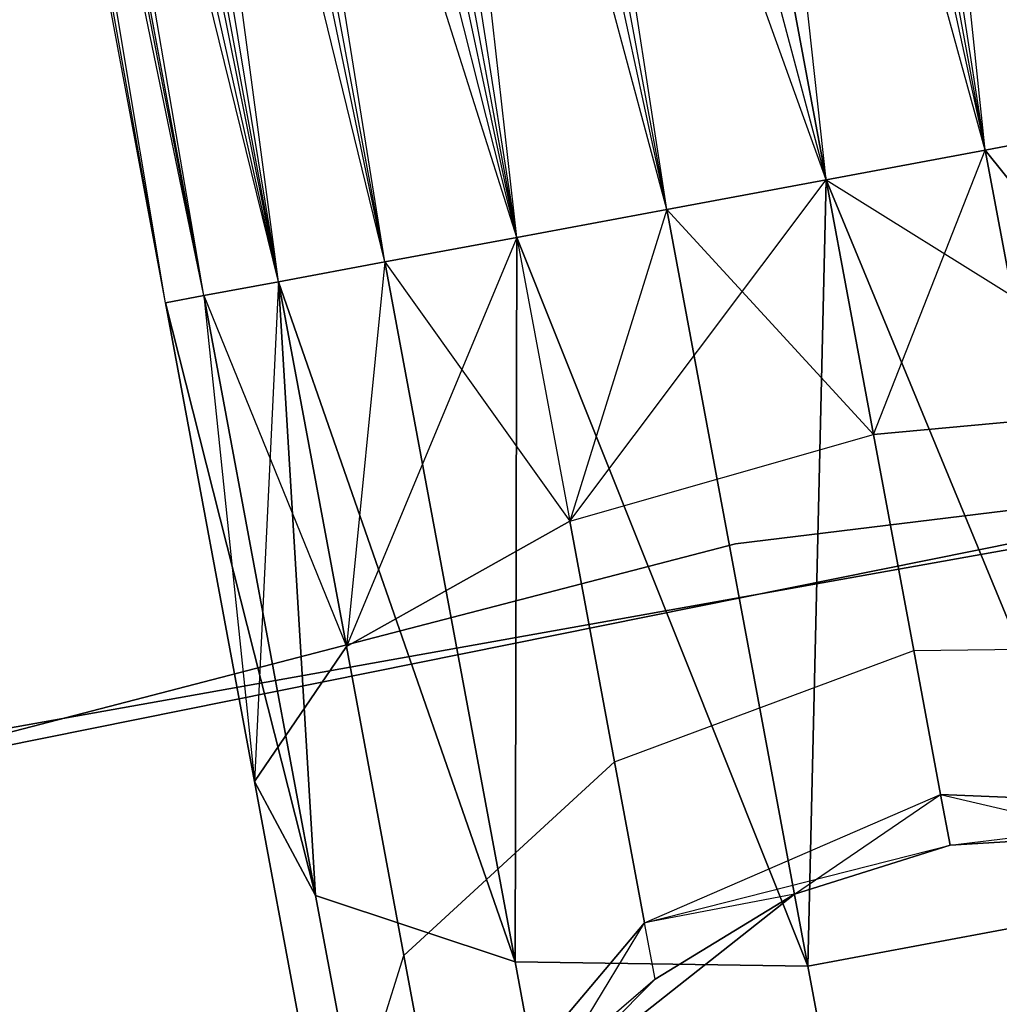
# Model space of a CAD drawing. Extents: x -91 to 91, y -91 to 262.
# Tile 369 of 480: x -12.65 to -11.2, y 60.18 to 61.63. Entities that reach past the tile are written whole.
import ezdxf

# ---------------------------------------------------------------- set-up
doc = ezdxf.new("R2010")
doc.units = 0
doc.header["$LTSCALE"] = 25.4
doc.layers.get('0').update_dxf_attribs({"linetype": 'CONTINUOUS'})

# ---------------------------------------------------------------- blocks, each defined once
blk = doc.blocks.new('ETE0_STL_1')
at = {"color": 0}
for p, q in [((-11.2228, 61.4378, 170.9785), (-12.4105, 69.0408, 170.8931)), ((-11.2228, 61.4378, 170.9785), (-12.4105, 69.0408, 170.8931)), ((-11.2228, 61.4378, 169.0367), (-12.6321, 68.9995, 169.0367)), ((-11.2228, 61.4378, 169.0367), (-12.6321, 68.9995, 169.0367)), ((-12.8674, 68.9557, 171.0076), (-11.2228, 61.4378, 170.9785)), ((-11.4581, 61.394, 169.0076), (-12.8674, 68.9557, 169.0076)), ((-11.4581, 61.394, 169.0076), (-12.8674, 68.9557, 169.0076)), ((-11.6933, 61.3501, 170.9785), (-12.8674, 68.9557, 171.0076)), ((-11.6933, 61.3501, 170.9785), (-12.8674, 68.9557, 171.0076)), ((-11.4581, 61.394, 171.0076), (-12.8674, 68.9557, 171.0076)), ((-11.4581, 61.394, 171.0076), (-12.8674, 68.9557, 171.0076)), ((-12.8674, 68.9557, 171.0076), (-11.2228, 61.4378, 170.9785)), ((-11.6933, 61.3501, 169.0367), (-13.1026, 68.9119, 169.0367)), ((-11.6933, 61.3501, 169.0367), (-13.1026, 68.9119, 169.0367)), ((-11.9149, 61.3088, 169.1222), (-13.1026, 68.9119, 169.0367)), ((-11.9149, 61.3088, 169.1222), (-13.1026, 68.9119, 169.0367)), ((-12.11, 61.2725, 170.7561), (-13.3242, 68.8706, 170.8931)), ((-11.9149, 61.3088, 170.8931), (-13.3242, 68.8706, 170.8931)), ((-12.11, 61.2725, 170.7561), (-13.3242, 68.8706, 170.8931)), ((-11.9149, 61.3088, 170.8931), (-13.3242, 68.8706, 170.8931)), ((-11.6933, 61.3501, 170.9785), (-13.3242, 68.8706, 170.8931)), ((-11.6933, 61.3501, 170.9785), (-13.3242, 68.8706, 170.8931)), ((-11.9149, 61.3088, 169.1222), (-13.5193, 68.8342, 169.2591)), ((-12.11, 61.2725, 169.2591), (-13.5193, 68.8342, 169.2591)), ((-11.9149, 61.3088, 169.1222), (-13.5193, 68.8342, 169.2591)), ((-12.11, 61.2725, 169.2591), (-13.5193, 68.8342, 169.2591)), ((-12.2671, 61.2432, 169.4395), (-13.5193, 68.8342, 169.2591)), ((-12.2671, 61.2432, 169.4395), (-13.5193, 68.8342, 169.2591)), ((-12.3772, 61.2227, 170.3622), (-13.6764, 68.8049, 170.5757)), ((-12.2671, 61.2432, 170.5757), (-13.6764, 68.8049, 170.5757)), ((-12.3772, 61.2227, 170.3622), (-13.6764, 68.8049, 170.5757)), ((-12.2671, 61.2432, 170.5757), (-13.6764, 68.8049, 170.5757)), ((-12.11, 61.2725, 170.7561), (-13.6764, 68.8049, 170.5757)), ((-12.11, 61.2725, 170.7561), (-13.6764, 68.8049, 170.5757)), ((-12.2671, 61.2432, 169.4395), (-13.7866, 68.7844, 169.653)), ((-12.3772, 61.2227, 169.653), (-13.7866, 68.7844, 169.653)), ((-12.2671, 61.2432, 169.4395), (-13.7866, 68.7844, 169.653)), ((-12.3772, 61.2227, 169.653), (-13.7866, 68.7844, 169.653)), ((-12.434, 61.2121, 169.8871), (-13.7866, 68.7844, 169.653)), ((-12.434, 61.2121, 169.8871), (-13.7866, 68.7844, 169.653)), ((-12.434, 61.2121, 169.8871), (-13.8433, 68.7738, 170.1281)), ((-12.434, 61.2121, 169.8871), (-13.8433, 68.7738, 170.1281)), ((-12.434, 61.2121, 170.1281), (-13.8433, 68.7738, 170.1281)), ((-12.434, 61.2121, 170.1281), (-13.8433, 68.7738, 170.1281)), ((-12.3772, 61.2227, 170.3622), (-13.8433, 68.7738, 170.1281)), ((-12.3772, 61.2227, 170.3622), (-13.8433, 68.7738, 170.1281)), ((-11.4581, 61.394, 321.0076), (-11.7974, 64.5206, 320.7428)), ((-11.2228, 61.4378, 320.9785), (-11.7974, 64.5206, 320.7428)), ((-11.4581, 61.394, 321.0076), (-11.7974, 64.5206, 320.7428)), ((-11.2228, 61.4378, 320.9785), (-11.7974, 64.5206, 320.7428)), ((-11.9149, 61.3088, 320.8931), (-12.2679, 64.4329, 320.7428)), ((-11.6933, 61.3501, 320.9785), (-12.2679, 64.4329, 320.7428)), ((-11.9149, 61.3088, 320.8931), (-12.2679, 64.4329, 320.7428)), ((-11.6933, 61.3501, 320.9785), (-12.2679, 64.4329, 320.7428)), ((-11.4581, 61.394, 321.0076), (-12.2679, 64.4329, 320.7428)), ((-11.4581, 61.394, 321.0076), (-12.2679, 64.4329, 320.7428)), ((-12.2671, 61.2432, 320.5757), (-12.6784, 64.3226, 320.5228)), ((-12.11, 61.2725, 320.7561), (-12.6784, 64.3226, 320.5228)), ((-12.2671, 61.2432, 320.5757), (-12.6784, 64.3226, 320.5228)), ((-12.11, 61.2725, 320.7561), (-12.6784, 64.3226, 320.5228)), ((-11.9149, 61.3088, 320.8931), (-12.6784, 64.3226, 320.5228)), ((-11.9149, 61.3088, 320.8931), (-12.6784, 64.3226, 320.5228)), ((-11.2228, 61.4378, 319.0367), (-11.5249, 64.289, 318.9072)), ((-11.2228, 61.4378, 319.0367), (-11.5249, 64.289, 318.9072)), ((-12.434, 61.2121, 320.1281), (-12.9349, 64.2149, 320.1334)), ((-12.3772, 61.2227, 320.3622), (-12.9349, 64.2149, 320.1334)), ((-12.434, 61.2121, 320.1281), (-12.9349, 64.2149, 320.1334)), ((-12.3772, 61.2227, 320.3622), (-12.9349, 64.2149, 320.1334)), ((-12.2671, 61.2432, 320.5757), (-12.9349, 64.2149, 320.1334)), ((-12.2671, 61.2432, 320.5757), (-12.9349, 64.2149, 320.1334)), ((-11.9786, 64.187, 318.794), (-11.4581, 61.394, 319.0076)), ((-11.2228, 61.4378, 319.0367), (-11.9786, 64.187, 318.794)), ((-11.2228, 61.4378, 319.0367), (-11.9786, 64.187, 318.794)), ((-11.9786, 64.187, 318.794), (-11.4581, 61.394, 319.0076)), ((-12.434, 61.2121, 320.1281), (-12.9786, 64.1344, 319.6635)), ((-12.434, 61.2121, 319.8871), (-12.9786, 64.1344, 319.6635)), ((-12.2671, 61.2432, 319.4395), (-12.9786, 64.1344, 319.6635)), ((-12.2671, 61.2432, 319.4395), (-12.9786, 64.1344, 319.6635)), ((-12.3772, 61.2227, 319.653), (-12.9786, 64.1344, 319.6635)), ((-12.434, 61.2121, 319.8871), (-12.9786, 64.1344, 319.6635)), ((-12.3772, 61.2227, 319.653), (-12.9786, 64.1344, 319.6635)), ((-12.434, 61.2121, 320.1281), (-12.9786, 64.1344, 319.6635)), ((-11.4581, 61.394, 319.0076), (-12.4386, 64.1187, 318.9072)), ((-11.6933, 61.3501, 319.0367), (-12.4386, 64.1187, 318.9072)), ((-11.4581, 61.394, 319.0076), (-12.4386, 64.1187, 318.9072)), ((-11.6933, 61.3501, 319.0367), (-12.4386, 64.1187, 318.9072)), ((-11.9149, 61.3088, 319.1222), (-12.4386, 64.1187, 318.9072)), ((-11.9149, 61.3088, 319.1222), (-12.4386, 64.1187, 318.9072)), ((-11.9149, 61.3088, 319.1222), (-12.7995, 64.0997, 319.2211)), ((-12.11, 61.2725, 319.2591), (-12.7995, 64.0997, 319.2211)), ((-11.9149, 61.3088, 319.1222), (-12.7995, 64.0997, 319.2211)), ((-12.11, 61.2725, 319.2591), (-12.7995, 64.0997, 319.2211)), ((-12.2671, 61.2432, 319.4395), (-12.7995, 64.0997, 319.2211)), ((-12.2671, 61.2432, 319.4395), (-12.7995, 64.0997, 319.2211)), ((-3.5492, 61.8482, 327.5076), (-11.5916, 60.8559, 327.5076)), ((-11.5916, 60.8559, 328.5076), (-3.5492, 61.8482, 328.5076)), ((-3.5492, 61.8482, 327.5076), (-11.5916, 60.8559, 327.5076)), ((-11.5916, 60.8559, 328.5076), (-3.5492, 61.8482, 328.5076)), ((-14.8764, 60.1888, 330.5076), (-6.8929, 61.6156, 330.5076)), ((-6.8929, 61.6156, 321.0076), (-14.8764, 60.1888, 321.0076)), ((-6.8929, 61.6156, 321.0076), (-14.8764, 60.1888, 321.0076)), ((-14.8764, 60.1888, 330.5076), (-6.8929, 61.6156, 330.5076)), ((-11.0012, 61.4791, 320.8931), (-11.2228, 61.4378, 320.9785)), ((-11.2228, 61.4378, 319.0367), (-11.0012, 61.4791, 319.1222)), ((-11.0012, 61.4791, 320.8931), (-11.2228, 61.4378, 320.9785)), ((-11.2228, 61.4378, 319.0367), (-11.0012, 61.4791, 319.1222)), ((-11.2228, 61.4378, 170.9785), (-11.0012, 61.4791, 170.8931)), ((-11.0012, 61.4791, 169.1222), (-11.2228, 61.4378, 169.0367)), ((-11.0012, 61.4791, 169.1222), (-11.2228, 61.4378, 169.0367)), ((-11.2228, 61.4378, 170.9785), (-11.0012, 61.4791, 170.8931)), ((-8.2433, 61.4496, 159.5), (-16.1935, 59.8479, 159.5)), ((-16.1935, 59.8479, 169), (-8.2433, 61.4496, 169)), ((-16.1935, 59.8479, 169), (-8.2433, 61.4496, 169)), ((-8.2433, 61.4496, 159.5), (-16.1935, 59.8479, 159.5)), ((-11.2228, 61.4378, 320.9785), (-11.4581, 61.394, 321.0076)), ((-11.4581, 61.394, 319.0076), (-11.2228, 61.4378, 319.0367)), ((-11.2228, 61.4378, 320.9785), (-11.4581, 61.394, 321.0076)), ((-11.4581, 61.394, 319.0076), (-11.2228, 61.4378, 319.0367)), ((-11.2228, 61.4378, 169.0367), (-11.4581, 61.394, 169.0076)), ((-11.4581, 61.394, 171.0076), (-11.2228, 61.4378, 170.9785)), ((-11.2228, 61.4378, 169.0367), (-11.4581, 61.394, 169.0076)), ((-11.4581, 61.394, 171.0076), (-11.2228, 61.4378, 170.9785)), ((-11.3879, 61.0178, 321.0837), (-11.2228, 61.4378, 320.9785)), ((-11.3879, 61.0178, 321.0837), (-11.2228, 61.4378, 320.9785)), ((-10.9231, 61.0598, 320.9779), (-11.2228, 61.4378, 320.9785)), ((-10.9231, 61.0598, 320.9779), (-11.2228, 61.4378, 320.9785)), ((-11.0145, 60.3201, 319.2628), (-11.2228, 61.4378, 319.0367)), ((-11.0145, 60.3201, 319.2628), (-11.2228, 61.4378, 319.0367)), ((-11.2228, 61.4378, 169.0367), (-10.9231, 61.0598, 169.0373)), ((-11.2228, 61.4378, 169.0367), (-10.9231, 61.0598, 169.0373)), ((-11.2228, 61.4378, 170.9785), (-11.0145, 60.3201, 170.7524)), ((-11.2228, 61.4378, 170.9785), (-11.0145, 60.3201, 170.7524)), ((-11.8368, 60.8895, 320.9779), (-11.4581, 61.394, 321.0076)), ((-11.8368, 60.8895, 320.9779), (-11.4581, 61.394, 321.0076)), ((-11.6933, 61.3501, 319.0367), (-11.4581, 61.394, 319.0076)), ((-11.4581, 61.394, 321.0076), (-11.6933, 61.3501, 320.9785)), ((-11.6933, 61.3501, 319.0367), (-11.4581, 61.394, 319.0076)), ((-11.4581, 61.394, 321.0076), (-11.6933, 61.3501, 320.9785)), ((-11.4581, 61.394, 169.0076), (-11.6933, 61.3501, 169.0367)), ((-11.6933, 61.3501, 170.9785), (-11.4581, 61.394, 171.0076)), ((-11.6933, 61.3501, 170.9785), (-11.4581, 61.394, 171.0076)), ((-11.4581, 61.394, 169.0076), (-11.6933, 61.3501, 169.0367)), ((-11.485, 60.2324, 319.2628), (-11.4581, 61.394, 319.0076)), ((-11.485, 60.2324, 319.2628), (-11.4581, 61.394, 319.0076)), ((-11.4581, 61.394, 171.0076), (-11.485, 60.2324, 170.7524)), ((-11.4581, 61.394, 171.0076), (-11.485, 60.2324, 170.7524)), ((-11.4581, 61.394, 321.0076), (-11.3879, 61.0178, 321.0837)), ((-11.0145, 60.3201, 319.2628), (-11.4581, 61.394, 319.0076)), ((-11.0145, 60.3201, 319.2628), (-11.4581, 61.394, 319.0076)), ((-11.4581, 61.394, 321.0076), (-11.3879, 61.0178, 321.0837)), ((-11.3879, 61.0178, 168.9315), (-11.4581, 61.394, 169.0076)), ((-11.4581, 61.394, 169.0076), (-10.9231, 61.0598, 169.0373)), ((-11.4581, 61.394, 169.0076), (-10.9231, 61.0598, 169.0373)), ((-11.4581, 61.394, 171.0076), (-11.0145, 60.3201, 170.7524)), ((-11.4581, 61.394, 171.0076), (-11.0145, 60.3201, 170.7524)), ((-11.3879, 61.0178, 168.9315), (-11.4581, 61.394, 169.0076)), ((-11.9149, 61.3088, 319.1222), (-11.6933, 61.3501, 319.0367)), ((-11.6933, 61.3501, 320.9785), (-11.9149, 61.3088, 320.8931)), ((-11.9149, 61.3088, 319.1222), (-11.6933, 61.3501, 319.0367)), ((-11.6933, 61.3501, 320.9785), (-11.9149, 61.3088, 320.8931)), ((-11.6933, 61.3501, 169.0367), (-11.9149, 61.3088, 169.1222)), ((-11.9149, 61.3088, 170.8931), (-11.6933, 61.3501, 170.9785)), ((-11.9149, 61.3088, 170.8931), (-11.6933, 61.3501, 170.9785)), ((-11.6933, 61.3501, 169.0367), (-11.9149, 61.3088, 169.1222)), ((-11.6933, 61.3501, 320.9785), (-11.8368, 60.8895, 320.9779)), ((-11.6933, 61.3501, 320.9785), (-11.8368, 60.8895, 320.9779)), ((-11.6933, 61.3501, 169.0367), (-11.8368, 60.8895, 169.0373)), ((-11.6933, 61.3501, 169.0367), (-11.8368, 60.8895, 169.0373)), ((-11.485, 60.2324, 319.2628), (-11.6933, 61.3501, 319.0367)), ((-11.485, 60.2324, 319.2628), (-11.6933, 61.3501, 319.0367)), ((-11.6933, 61.3501, 170.9785), (-11.485, 60.2324, 170.7524)), ((-11.6933, 61.3501, 170.9785), (-11.485, 60.2324, 170.7524)), ((-11.6933, 61.3501, 169.0367), (-11.3879, 61.0178, 168.9315)), ((-11.6933, 61.3501, 169.0367), (-11.3879, 61.0178, 168.9315)), ((-11.9149, 61.3088, 320.8931), (-12.1667, 60.7045, 320.6847)), ((-11.9149, 61.3088, 320.8931), (-12.1667, 60.7045, 320.6847)), ((-12.11, 61.2725, 319.2591), (-11.9149, 61.3088, 319.1222)), ((-11.9149, 61.3088, 320.8931), (-12.11, 61.2725, 320.7561)), ((-12.11, 61.2725, 319.2591), (-11.9149, 61.3088, 319.1222)), ((-11.9149, 61.3088, 320.8931), (-12.11, 61.2725, 320.7561)), ((-11.9149, 61.3088, 169.1222), (-12.11, 61.2725, 169.2591)), ((-12.11, 61.2725, 170.7561), (-11.9149, 61.3088, 170.8931)), ((-12.11, 61.2725, 170.7561), (-11.9149, 61.3088, 170.8931)), ((-11.9149, 61.3088, 169.1222), (-12.11, 61.2725, 169.2591)), ((-11.9172, 60.2385, 319.4683), (-11.9149, 61.3088, 319.1222)), ((-11.9172, 60.2385, 319.4683), (-11.9149, 61.3088, 319.1222)), ((-11.9149, 61.3088, 170.8931), (-11.9172, 60.2385, 170.5469)), ((-11.9149, 61.3088, 170.8931), (-11.9172, 60.2385, 170.5469)), ((-11.485, 60.2324, 319.2628), (-11.9149, 61.3088, 319.1222)), ((-11.485, 60.2324, 319.2628), (-11.9149, 61.3088, 319.1222)), ((-11.9149, 61.3088, 320.8931), (-11.8368, 60.8895, 320.9779)), ((-11.9149, 61.3088, 320.8931), (-11.8368, 60.8895, 320.9779)), ((-11.9149, 61.3088, 170.8931), (-11.485, 60.2324, 170.7524)), ((-11.9149, 61.3088, 170.8931), (-11.485, 60.2324, 170.7524)), ((-11.9149, 61.3088, 169.1222), (-11.8368, 60.8895, 169.0373)), ((-11.9149, 61.3088, 169.1222), (-11.8368, 60.8895, 169.0373)), ((-12.2671, 61.2432, 319.4395), (-12.11, 61.2725, 319.2591)), ((-12.11, 61.2725, 320.7561), (-12.2671, 61.2432, 320.5757)), ((-12.2671, 61.2432, 319.4395), (-12.11, 61.2725, 319.2591)), ((-12.11, 61.2725, 320.7561), (-12.2671, 61.2432, 320.5757)), ((-12.11, 61.2725, 169.2591), (-12.2671, 61.2432, 169.4395)), ((-12.2671, 61.2432, 170.5757), (-12.11, 61.2725, 170.7561)), ((-12.2671, 61.2432, 170.5757), (-12.11, 61.2725, 170.7561)), ((-12.11, 61.2725, 169.2591), (-12.2671, 61.2432, 169.4395)), ((-12.11, 61.2725, 320.7561), (-12.1667, 60.7045, 320.6847)), ((-12.11, 61.2725, 320.7561), (-12.1667, 60.7045, 320.6847)), ((-12.11, 61.2725, 169.2591), (-12.1667, 60.7045, 169.3306)), ((-12.11, 61.2725, 169.2591), (-12.1667, 60.7045, 169.3306)), ((-11.9172, 60.2385, 319.4683), (-12.11, 61.2725, 319.2591)), ((-11.9172, 60.2385, 319.4683), (-12.11, 61.2725, 319.2591)), ((-12.11, 61.2725, 170.7561), (-11.9172, 60.2385, 170.5469)), ((-12.11, 61.2725, 170.7561), (-11.9172, 60.2385, 170.5469)), ((-12.11, 61.2725, 169.2591), (-11.8368, 60.8895, 169.0373)), ((-12.11, 61.2725, 169.2591), (-11.8368, 60.8895, 169.0373)), ((-12.3772, 61.2227, 319.653), (-12.2671, 61.2432, 319.4395)), ((-12.2671, 61.2432, 320.5757), (-12.3772, 61.2227, 320.3622)), ((-12.3772, 61.2227, 319.653), (-12.2671, 61.2432, 319.4395)), ((-12.2671, 61.2432, 320.5757), (-12.3772, 61.2227, 320.3622)), ((-12.2671, 61.2432, 169.4395), (-12.3772, 61.2227, 169.653)), ((-12.3772, 61.2227, 170.3622), (-12.2671, 61.2432, 170.5757)), ((-12.3772, 61.2227, 170.3622), (-12.2671, 61.2432, 170.5757)), ((-12.2671, 61.2432, 169.4395), (-12.3772, 61.2227, 169.653)), ((-12.2671, 61.2432, 320.5757), (-12.3022, 60.505, 320.2712)), ((-12.2671, 61.2432, 320.5757), (-12.3022, 60.505, 320.2712)), ((-11.9172, 60.2385, 319.4683), (-12.2671, 61.2432, 319.4395)), ((-11.9172, 60.2385, 319.4683), (-12.2671, 61.2432, 319.4395)), ((-12.2121, 60.3368, 319.8322), (-12.2671, 61.2432, 319.4395)), ((-12.2121, 60.3368, 319.8322), (-12.2671, 61.2432, 319.4395)), ((-12.1667, 60.7045, 320.6847), (-12.2671, 61.2432, 320.5757)), ((-12.1667, 60.7045, 320.6847), (-12.2671, 61.2432, 320.5757)), ((-12.2671, 61.2432, 170.5757), (-11.9172, 60.2385, 170.5469)), ((-12.2671, 61.2432, 170.5757), (-11.9172, 60.2385, 170.5469)), ((-12.2671, 61.2432, 170.5757), (-12.2121, 60.3368, 170.183)), ((-12.2671, 61.2432, 170.5757), (-12.2121, 60.3368, 170.183)), ((-12.2671, 61.2432, 169.4395), (-12.1667, 60.7045, 169.3306)), ((-12.2671, 61.2432, 169.4395), (-12.1667, 60.7045, 169.3306)), ((-12.434, 61.2121, 319.8871), (-12.3772, 61.2227, 319.653)), ((-12.3772, 61.2227, 320.3622), (-12.434, 61.2121, 320.1281)), ((-12.434, 61.2121, 319.8871), (-12.3772, 61.2227, 319.653)), ((-12.3772, 61.2227, 320.3622), (-12.434, 61.2121, 320.1281)), ((-12.3772, 61.2227, 169.653), (-12.434, 61.2121, 169.8871)), ((-12.434, 61.2121, 170.1281), (-12.3772, 61.2227, 170.3622)), ((-12.434, 61.2121, 170.1281), (-12.3772, 61.2227, 170.3622)), ((-12.3772, 61.2227, 169.653), (-12.434, 61.2121, 169.8871)), ((-12.2121, 60.3368, 319.8322), (-12.3772, 61.2227, 319.653)), ((-12.2121, 60.3368, 319.8322), (-12.3772, 61.2227, 319.653)), ((-12.3772, 61.2227, 320.3622), (-12.3022, 60.505, 320.2712)), ((-12.3772, 61.2227, 320.3622), (-12.3022, 60.505, 320.2712)), ((-12.3772, 61.2227, 170.3622), (-12.2121, 60.3368, 170.183)), ((-12.3772, 61.2227, 170.3622), (-12.2121, 60.3368, 170.183)), ((-12.3772, 61.2227, 169.653), (-12.3022, 60.505, 169.744)), ((-12.3772, 61.2227, 169.653), (-12.3022, 60.505, 169.744)), ((-12.3772, 61.2227, 169.653), (-12.1667, 60.7045, 169.3306)), ((-12.3772, 61.2227, 169.653), (-12.1667, 60.7045, 169.3306)), ((-12.2121, 60.3368, 319.8322), (-12.434, 61.2121, 319.8871)), ((-12.2121, 60.3368, 319.8322), (-12.434, 61.2121, 319.8871)), ((-12.3022, 60.505, 320.2712), (-12.434, 61.2121, 319.8871)), ((-12.3022, 60.505, 320.2712), (-12.434, 61.2121, 320.1281)), ((-12.3022, 60.505, 320.2712), (-12.434, 61.2121, 319.8871)), ((-12.3022, 60.505, 320.2712), (-12.434, 61.2121, 320.1281)), ((-12.434, 61.2121, 169.8871), (-12.3022, 60.505, 169.744)), ((-12.434, 61.2121, 170.1281), (-12.3022, 60.505, 169.744)), ((-12.434, 61.2121, 170.1281), (-12.2121, 60.3368, 170.183)), ((-12.434, 61.2121, 170.1281), (-12.2121, 60.3368, 170.183)), ((-12.434, 61.2121, 170.1281), (-12.3022, 60.505, 169.744)), ((-12.434, 61.2121, 169.8871), (-12.3022, 60.505, 169.744)), ((-11.3879, 61.0178, 321.0837), (-10.9231, 61.0598, 320.9779)), ((-11.3879, 61.0178, 321.0837), (-10.9231, 61.0598, 320.9779)), ((-10.9231, 61.0598, 169.0373), (-11.3879, 61.0178, 168.9315)), ((-10.9231, 61.0598, 169.0373), (-11.3879, 61.0178, 168.9315)), ((-11.8368, 60.8895, 320.9779), (-11.3879, 61.0178, 321.0837)), ((-11.8368, 60.8895, 320.9779), (-11.3879, 61.0178, 321.0837)), ((-11.8368, 60.8895, 169.0373), (-11.3879, 61.0178, 168.9315)), ((-11.8368, 60.8895, 169.0373), (-11.3879, 61.0178, 168.9315)), ((-11.3879, 61.0178, 321.0837), (-11.3285, 60.6988, 321.3005)), ((-11.3879, 61.0178, 321.0837), (-11.3285, 60.6988, 321.3005)), ((-11.3285, 60.6988, 168.7147), (-11.3879, 61.0178, 168.9315)), ((-11.3285, 60.6988, 168.7147), (-11.3879, 61.0178, 168.9315)), ((-11.8368, 60.8895, 320.9779), (-12.1667, 60.7045, 320.6847)), ((-11.8368, 60.8895, 320.9779), (-12.1667, 60.7045, 320.6847)), ((-12.1667, 60.7045, 169.3306), (-11.8368, 60.8895, 169.0373)), ((-12.1667, 60.7045, 169.3306), (-11.8368, 60.8895, 169.0373)), ((-11.7705, 60.5341, 321.2195), (-11.8368, 60.8895, 320.9779)), ((-11.7705, 60.5341, 321.2195), (-11.8368, 60.8895, 320.9779)), ((-11.8368, 60.8895, 169.0373), (-11.7705, 60.5341, 168.7957)), ((-11.8368, 60.8895, 169.0373), (-11.7705, 60.5341, 168.7957)), ((-11.5916, 60.8559, 327.5076), (-19.4357, 58.8222, 327.5076)), ((-19.4357, 58.8222, 328.5076), (-11.5916, 60.8559, 328.5076)), ((-11.5916, 60.8559, 327.5076), (-19.4357, 58.8222, 327.5076)), ((-19.4357, 58.8222, 328.5076), (-11.5916, 60.8559, 328.5076)), ((-11.5916, 60.8559, 327.5076), (-11.5916, 60.8559, 328.5076)), ((-11.5916, 60.8559, 327.5076), (-11.5916, 60.8559, 328.5076)), ((-12.3022, 60.505, 320.2712), (-12.1667, 60.7045, 320.6847)), ((-12.3022, 60.505, 320.2712), (-12.1667, 60.7045, 320.6847)), ((-12.1667, 60.7045, 169.3306), (-12.3022, 60.505, 169.744)), ((-12.1667, 60.7045, 169.3306), (-12.3022, 60.505, 169.744)), ((-12.0816, 60.2478, 320.9951), (-12.1667, 60.7045, 320.6847)), ((-12.0816, 60.2478, 320.9951), (-12.1667, 60.7045, 320.6847)), ((-12.1667, 60.7045, 169.3306), (-12.0816, 60.2478, 169.0201)), ((-12.1667, 60.7045, 169.3306), (-12.0816, 60.2478, 169.0201)), ((-11.7705, 60.5341, 321.2195), (-11.3285, 60.6988, 321.3005)), ((-11.7705, 60.5341, 321.2195), (-11.3285, 60.6988, 321.3005)), ((-11.7705, 60.5341, 168.7957), (-11.3285, 60.6988, 168.7147)), ((-11.7705, 60.5341, 168.7957), (-11.3285, 60.6988, 168.7147)), ((-11.3285, 60.6988, 321.3005), (-10.8568, 60.7044, 321.2195)), ((-11.3285, 60.6988, 321.3005), (-10.8568, 60.7044, 321.2195)), ((-11.3285, 60.6988, 168.7147), (-10.8568, 60.7044, 168.7957)), ((-11.3285, 60.6988, 168.7147), (-10.8568, 60.7044, 168.7957)), ((-11.3285, 60.6988, 321.3005), (-11.2888, 60.4857, 321.6249)), ((-11.3285, 60.6988, 321.3005), (-11.2888, 60.4857, 321.6249)), ((-11.2888, 60.4857, 168.3903), (-11.3285, 60.6988, 168.7147)), ((-11.2888, 60.4857, 168.3903), (-11.3285, 60.6988, 168.7147)), ((-12.0816, 60.2478, 320.9951), (-11.7705, 60.5341, 321.2195)), ((-12.0816, 60.2478, 320.9951), (-11.7705, 60.5341, 321.2195)), ((-12.0816, 60.2478, 169.0201), (-11.7705, 60.5341, 168.7957)), ((-12.0816, 60.2478, 169.0201), (-11.7705, 60.5341, 168.7957)), ((-11.7262, 60.2965, 321.5811), (-11.7705, 60.5341, 321.2195)), ((-11.7262, 60.2965, 321.5811), (-11.7705, 60.5341, 321.2195)), ((-11.7705, 60.5341, 168.7957), (-11.7262, 60.2965, 168.4341)), ((-11.7705, 60.5341, 168.7957), (-11.7262, 60.2965, 168.4341)), ((-12.2121, 60.3368, 319.8322), (-12.3022, 60.505, 320.2712)), ((-12.1905, 59.9056, 320.6786), (-12.3022, 60.505, 320.2712)), ((-12.2121, 60.3368, 319.8322), (-12.3022, 60.505, 320.2712)), ((-12.1905, 59.9056, 320.6786), (-12.3022, 60.505, 320.2712)), ((-12.3022, 60.505, 169.744), (-12.2121, 60.3368, 170.183)), ((-12.3022, 60.505, 169.744), (-12.2121, 60.3368, 170.183)), ((-12.3022, 60.505, 169.744), (-12.1905, 59.9056, 169.3366)), ((-12.3022, 60.505, 169.744), (-12.1905, 59.9056, 169.3366)), ((-11.7262, 60.2965, 321.5811), (-11.2888, 60.4857, 321.6249)), ((-11.7262, 60.2965, 321.5811), (-11.2888, 60.4857, 321.6249)), ((-11.7262, 60.2965, 168.4341), (-11.2888, 60.4857, 168.3903)), ((-11.7262, 60.2965, 168.4341), (-11.2888, 60.4857, 168.3903)), ((-11.5048, 60.3385, 322.0076), (-11.2888, 60.4857, 321.6249)), ((-11.5048, 60.3385, 322.0076), (-11.2888, 60.4857, 321.6249)), ((-10.8125, 60.4668, 321.5811), (-11.2888, 60.4857, 321.6249)), ((-11.2888, 60.4857, 321.6249), (-11.2748, 60.4109, 322.0076)), ((-10.8125, 60.4668, 321.5811), (-11.2888, 60.4857, 321.6249)), ((-11.2888, 60.4857, 321.6249), (-11.2748, 60.4109, 322.0076)), ((-11.2748, 60.4109, 168.0076), (-11.2888, 60.4857, 168.3903)), ((-11.2888, 60.4857, 168.3903), (-11.0342, 60.4262, 168.0076)), ((-11.2888, 60.4857, 168.3903), (-11.0342, 60.4262, 168.0076)), ((-11.2888, 60.4857, 168.3903), (-10.8125, 60.4668, 168.4341)), ((-11.2888, 60.4857, 168.3903), (-10.8125, 60.4668, 168.4341)), ((-11.2748, 60.4109, 168.0076), (-11.2888, 60.4857, 168.3903)), ((-11.2748, 60.4109, 322.0076), (-10.8125, 60.4668, 321.5811)), ((-11.2748, 60.4109, 322.0076), (-10.8125, 60.4668, 321.5811)), ((-11.0342, 60.4262, 327.5076), (-11.2748, 60.4109, 327.5076)), ((-11.2748, 60.4109, 163.5076), (-11.0342, 60.4262, 163.5076)), ((-11.0342, 60.4262, 322.0076), (-11.2748, 60.4109, 322.0076)), ((-11.0342, 60.4262, 327.5076), (-11.2748, 60.4109, 327.5076)), ((-11.0342, 60.4262, 322.0076), (-11.2748, 60.4109, 322.0076)), ((-11.0342, 60.4262, 168.0076), (-11.2748, 60.4109, 168.0076)), ((-11.0342, 60.4262, 168.0076), (-11.2748, 60.4109, 168.0076)), ((-11.2748, 60.4109, 163.5076), (-11.0342, 60.4262, 163.5076)), ((-11.7262, 60.2965, 168.4341), (-11.2748, 60.4109, 168.0076)), ((-11.7262, 60.2965, 168.4341), (-11.2748, 60.4109, 168.0076)), ((-11.2748, 60.4109, 327.5076), (-11.5048, 60.3385, 327.5076)), ((-11.5048, 60.3385, 163.5076), (-11.2748, 60.4109, 163.5076)), ((-11.2748, 60.4109, 322.0076), (-11.5048, 60.3385, 322.0076)), ((-11.2748, 60.4109, 327.5076), (-11.5048, 60.3385, 327.5076)), ((-11.2748, 60.4109, 322.0076), (-11.5048, 60.3385, 322.0076)), ((-11.2748, 60.4109, 168.0076), (-11.5048, 60.3385, 168.0076)), ((-11.2748, 60.4109, 168.0076), (-11.5048, 60.3385, 168.0076)), ((-11.5048, 60.3385, 163.5076), (-11.2748, 60.4109, 163.5076)), ((-11.2748, 60.4109, 322.0076), (-11.2748, 60.4109, 327.5076)), ((-11.2748, 60.4109, 322.0076), (-11.2748, 60.4109, 327.5076)), ((-11.2748, 60.4109, 168.0076), (-11.2748, 60.4109, 163.5076)), ((-11.2748, 60.4109, 168.0076), (-11.2748, 60.4109, 163.5076)), ((-11.9172, 60.2385, 319.4683), (-12.2121, 60.3368, 319.8322)), ((-12.0722, 59.5859, 320.3427), (-12.2121, 60.3368, 319.8322)), ((-11.9172, 60.2385, 319.4683), (-12.2121, 60.3368, 319.8322)), ((-12.0722, 59.5859, 320.3427), (-12.2121, 60.3368, 319.8322)), ((-12.2121, 60.3368, 170.183), (-11.9172, 60.2385, 170.5469)), ((-12.2121, 60.3368, 170.183), (-11.9172, 60.2385, 170.5469)), ((-12.2121, 60.3368, 170.183), (-12.0722, 59.5859, 169.6726)), ((-12.2121, 60.3368, 170.183), (-12.0722, 59.5859, 169.6726)), ((-11.5048, 60.3385, 327.5076), (-11.8807, 60.0422, 327.5076)), ((-11.8807, 60.0422, 163.5076), (-11.5048, 60.3385, 163.5076)), ((-11.5048, 60.3385, 327.5076), (-11.8807, 60.0422, 327.5076)), ((-11.8807, 60.0422, 163.5076), (-11.5048, 60.3385, 163.5076)), ((-11.5048, 60.3385, 322.0076), (-11.7262, 60.2965, 321.5811)), ((-11.5048, 60.3385, 322.0076), (-11.7262, 60.2965, 321.5811)), ((-11.5048, 60.3385, 168.0076), (-11.7262, 60.2965, 168.4341)), ((-11.5048, 60.3385, 168.0076), (-11.7262, 60.2965, 168.4341)), ((-11.5048, 60.3385, 322.0076), (-11.7107, 60.2131, 322.0076)), ((-11.7107, 60.2131, 322.0076), (-11.5048, 60.3385, 327.5076)), ((-11.7107, 60.2131, 322.0076), (-11.5048, 60.3385, 327.5076)), ((-11.5048, 60.3385, 322.0076), (-11.7107, 60.2131, 322.0076)), ((-11.5048, 60.3385, 168.0076), (-11.7107, 60.2131, 168.0076)), ((-11.7107, 60.2131, 168.0076), (-11.5048, 60.3385, 163.5076)), ((-11.7107, 60.2131, 168.0076), (-11.5048, 60.3385, 163.5076)), ((-11.5048, 60.3385, 168.0076), (-11.7107, 60.2131, 168.0076)), ((-11.5048, 60.3385, 322.0076), (-11.5048, 60.3385, 327.5076)), ((-11.5048, 60.3385, 322.0076), (-11.5048, 60.3385, 327.5076)), ((-11.5048, 60.3385, 168.0076), (-11.5048, 60.3385, 163.5076)), ((-11.5048, 60.3385, 168.0076), (-11.5048, 60.3385, 163.5076)), ((-11.0145, 60.3201, 319.2628), (-11.485, 60.2324, 319.2628)), ((-11.0145, 60.3201, 319.2628), (-11.485, 60.2324, 319.2628)), ((-11.485, 60.2324, 170.7524), (-11.0145, 60.3201, 170.7524)), ((-11.485, 60.2324, 170.7524), (-11.0145, 60.3201, 170.7524)), ((-12.0247, 59.9426, 321.4596), (-11.7262, 60.2965, 321.5811)), ((-12.0247, 59.9426, 321.4596), (-11.7262, 60.2965, 321.5811)), ((-11.7262, 60.2965, 168.4341), (-12.0247, 59.9426, 168.5556)), ((-11.7262, 60.2965, 168.4341), (-12.0247, 59.9426, 168.5556)), ((-11.8807, 60.0422, 322.0076), (-11.7262, 60.2965, 321.5811)), ((-11.8807, 60.0422, 322.0076), (-11.7262, 60.2965, 321.5811)), ((-11.7107, 60.2131, 322.0076), (-11.7262, 60.2965, 321.5811)), ((-11.7107, 60.2131, 322.0076), (-11.7262, 60.2965, 321.5811)), ((-11.7107, 60.2131, 168.0076), (-11.7262, 60.2965, 168.4341)), ((-11.7107, 60.2131, 168.0076), (-11.7262, 60.2965, 168.4341)), ((-12.1905, 59.9056, 320.6786), (-12.0816, 60.2478, 320.9951)), ((-12.1905, 59.9056, 320.6786), (-12.0816, 60.2478, 320.9951)), ((-12.1905, 59.9056, 169.3366), (-12.0816, 60.2478, 169.0201)), ((-12.1905, 59.9056, 169.3366), (-12.0816, 60.2478, 169.0201)), ((-12.0247, 59.9426, 321.4596), (-12.0816, 60.2478, 320.9951)), ((-12.0247, 59.9426, 321.4596), (-12.0816, 60.2478, 320.9951)), ((-12.0816, 60.2478, 169.0201), (-12.0247, 59.9426, 168.5556)), ((-12.0816, 60.2478, 169.0201), (-12.0247, 59.9426, 168.5556)), ((-11.485, 60.2324, 319.2628), (-11.9172, 60.2385, 319.4683)), ((-11.7539, 59.3619, 320.0641), (-11.9172, 60.2385, 319.4683)), ((-11.485, 60.2324, 319.2628), (-11.9172, 60.2385, 319.4683)), ((-11.7539, 59.3619, 320.0641), (-11.9172, 60.2385, 319.4683)), ((-11.9172, 60.2385, 170.5469), (-11.485, 60.2324, 170.7524)), ((-11.9172, 60.2385, 170.5469), (-11.485, 60.2324, 170.7524)), ((-11.9172, 60.2385, 170.5469), (-11.7539, 59.3619, 169.9511)), ((-11.9172, 60.2385, 170.5469), (-11.7539, 59.3619, 169.9511)), ((-11.3084, 59.2849, 319.9068), (-11.485, 60.2324, 319.2628)), ((-11.3084, 59.2849, 319.9068), (-11.485, 60.2324, 319.2628)), ((-11.485, 60.2324, 170.7524), (-11.3084, 59.2849, 170.1084)), ((-11.485, 60.2324, 170.7524), (-11.3084, 59.2849, 170.1084)), ((-11.7107, 60.2131, 168.0076), (-12.0247, 59.9426, 168.5556)), ((-11.7107, 60.2131, 168.0076), (-12.0247, 59.9426, 168.5556)), ((-11.7107, 60.2131, 322.0076), (-11.8807, 60.0422, 327.5076)), ((-11.7107, 60.2131, 322.0076), (-11.8807, 60.0422, 322.0076)), ((-11.7107, 60.2131, 322.0076), (-11.8807, 60.0422, 327.5076)), ((-11.7107, 60.2131, 322.0076), (-11.8807, 60.0422, 322.0076)), ((-11.7107, 60.2131, 168.0076), (-11.8807, 60.0422, 168.0076)), ((-11.8807, 60.0422, 163.5076), (-11.7107, 60.2131, 168.0076)), ((-11.7107, 60.2131, 168.0076), (-11.8807, 60.0422, 168.0076)), ((-11.8807, 60.0422, 163.5076), (-11.7107, 60.2131, 168.0076))]:
    blk.add_line(p, q, dxfattribs=at)

msp = doc.modelspace()

# ---------------------------------------------------------------- block references
at = {"color": 253}
msp.add_blockref('ETE0_STL_1', (0, 0), dxfattribs=at)

doc.saveas('drawing.dxf')
